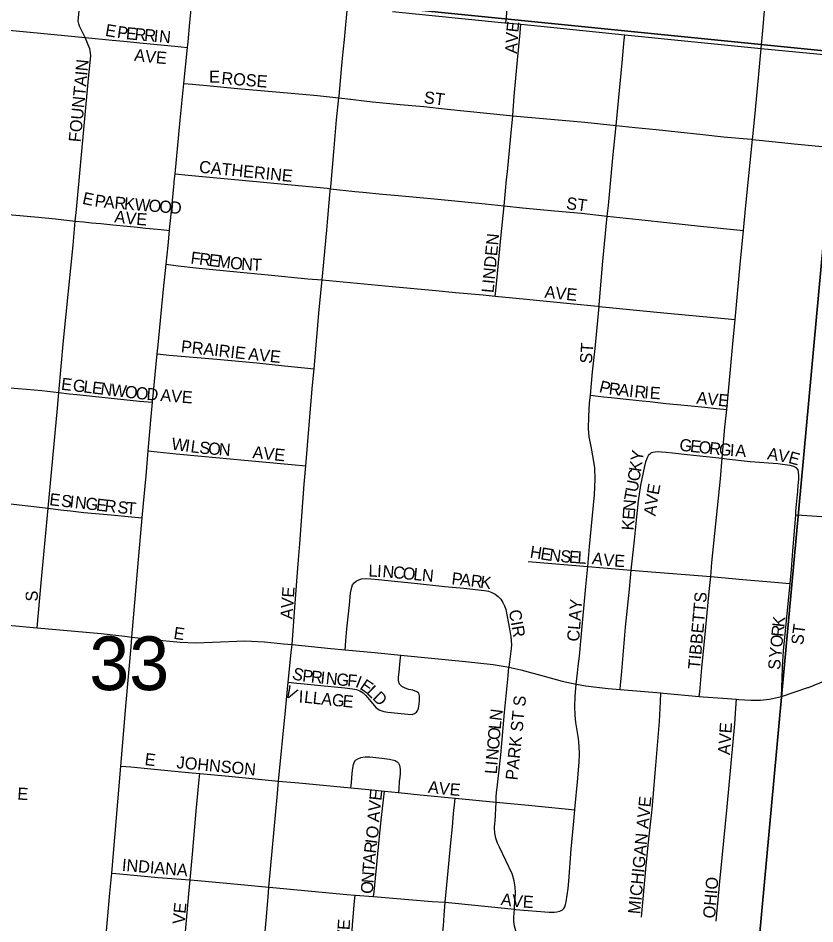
# Model space of a CAD drawing. Extents: x -209 to 4852, y 0 to 905.
# Drawn here: x 114.38 to 126.79, y 240.07 to 254.19 of the extents above; entities that cross this region are included whole.
import ezdxf

# ---------------------------------------------------------------- set-up
doc = ezdxf.new("R2010")
doc.units = 0
for name, color, linetype in [('GM_X_Airport_Location_Class_2', 7, 'Continuous'), ('GM_X_Airport_Location_Class_3', 7, 'Continuous'), ('GM_X_County_Subdivision_Text', 7, 'Continuous'), ('GM_X_Minor_River', 7, 'Continuous'), ('GM_X_Township_Road_Text', 7, 'Continuous')]:
    doc.layers.add(name, color=color, linetype=linetype)

msp = doc.modelspace()

# ---------------------------------------------------------------- linework, layer by layer
at = {"layer": 'GM_X_Airport_Location_Class_2'}
for points in [[(121.974, 254.117), (121.983, 254.211), (122.017, 254.58), (122.062, 255.136), (122.098, 255.528)], [(115.42, 253.887), (115.334, 254.063), (115.32, 254.101), (115.313, 254.142), (115.39, 254.946), (115.426, 255.314)], [(125.954, 253.718), (125.98, 253.996), (126.021, 254.491), (126.058, 254.917), (126.079, 255.176)], [(119.375, 252.947), (119.377, 252.972), (119.421, 253.451), (119.431, 253.565), (119.459, 253.856), (119.506, 254.367)], [(120.207, 254.295), (121.961, 254.118), (121.974, 254.117)], [(121.974, 254.117), (122.21, 254.095)], [(122.084, 252.669), (122.104, 252.974), (122.157, 253.535), (122.197, 253.959), (122.21, 254.095)], [(122.21, 254.095), (122.574, 254.061), (123.829, 253.932)], [(114.178, 254.009), (114.672, 253.962), (114.939, 253.934), (115.42, 253.887)], [(115.267, 251.026), (115.284, 251.206), (115.475, 253.248), (115.508, 253.604), (115.506, 253.649), (115.495, 253.711), (115.42, 253.887)], [(115.42, 253.887), (115.839, 253.847), (116.021, 253.829), (116.327, 253.799), (116.819, 253.752), (117.015, 253.734)], [(123.696, 252.514), (123.745, 253.063), (123.788, 253.495), (123.821, 253.851), (123.829, 253.932)], [(123.829, 253.932), (124.965, 253.815), (125.954, 253.718)], [(125.818, 252.299), (125.827, 252.393), (125.865, 252.763), (125.917, 253.318), (125.954, 253.718)], [(125.954, 253.718), (127.201, 253.595)], [(116.958, 253.173), (117.09, 253.161), (117.316, 253.139), (117.792, 253.094), (118.574, 253.024), (119.039, 252.983), (119.375, 252.947)], [(119.244, 251.531), (119.247, 251.557), (119.251, 251.618), (119.293, 252.108), (119.339, 252.605), (119.375, 252.947)], [(119.375, 252.947), (119.469, 252.936), (119.899, 252.885), (120.329, 252.844), (120.698, 252.81), (121.068, 252.772), (121.679, 252.706), (122.039, 252.673), (122.084, 252.669)], [(121.947, 251.266), (121.969, 251.496), (121.987, 251.675), (122, 251.796), (122.055, 252.35), (122.084, 252.669)], [(122.084, 252.669), (123.206, 252.567), (123.696, 252.514)], [(123.555, 251.101), (123.575, 251.268), (123.644, 252.012), (123.696, 252.514)], [(123.696, 252.514), (123.988, 252.486), (124.317, 252.456), (124.653, 252.42), (125.042, 252.375), (125.364, 252.342), (125.797, 252.302), (125.818, 252.299)], [(125.676, 250.881), (125.71, 251.217), (125.818, 252.299)], [(125.818, 252.299), (126.178, 252.261), (126.468, 252.231), (126.852, 252.193), (127.084, 252.171)], [(116.821, 251.763), (117.026, 251.743), (118.032, 251.649), (118.634, 251.59), (119.191, 251.537), (119.244, 251.531)], [(119.112, 250.109), (119.184, 250.886), (119.201, 251.071), (119.222, 251.316), (119.234, 251.437), (119.24, 251.497), (119.244, 251.531)], [(119.244, 251.531), (119.622, 251.489), (119.746, 251.475), (120.055, 251.447), (120.24, 251.431), (120.862, 251.372), (121.651, 251.297), (121.947, 251.266)], [(121.809, 249.857), (121.817, 249.942), (121.844, 250.21), (121.899, 250.762), (121.947, 251.266)], [(121.947, 251.266), (122.237, 251.235), (122.731, 251.188), (123.156, 251.149), (123.555, 251.101)], [(113.901, 251.155), (114.285, 251.121), (114.696, 251.085), (114.958, 251.059), (115.267, 251.026)], [(123.429, 249.696), (123.431, 249.719), (123.485, 250.402), (123.555, 251.101)], [(123.555, 251.101), (124.046, 251.049), (124.529, 250.998), (125.006, 250.948), (125.676, 250.881)], [(115.01, 248.353), (115.083, 249.166), (115.232, 250.649), (115.267, 251.026)], [(115.267, 251.026), (115.397, 251.013), (115.518, 251.001), (115.664, 250.986), (115.854, 250.968), (116.077, 250.946), (116.237, 250.93), (116.363, 250.917), (116.484, 250.905), (116.604, 250.893), (116.736, 250.88)], [(125.548, 249.492), (125.626, 250.35), (125.676, 250.881)], [(116.682, 250.352), (116.871, 250.33), (117.145, 250.299), (117.836, 250.232), (118.274, 250.186), (118.888, 250.127), (119.112, 250.109)], [(118.989, 248.722), (119.069, 249.648), (119.112, 250.109)], [(119.112, 250.109), (120.203, 250.004), (120.883, 249.942), (121.19, 249.912), (121.62, 249.876), (121.809, 249.857)], [(121.809, 249.857), (122.297, 249.807), (122.975, 249.741), (123.406, 249.699), (123.429, 249.696)], [(123.294, 248.311), (123.327, 248.675), (123.367, 249.038), (123.429, 249.696)], [(123.429, 249.696), (123.96, 249.645), (124.33, 249.606), (125.38, 249.507), (125.548, 249.492)], [(125.416, 248.09), (125.513, 249.111), (125.548, 249.492)], [(116.543, 248.956), (116.731, 248.938), (117.164, 248.898), (117.473, 248.873), (118.093, 248.814), (118.529, 248.769), (118.838, 248.739), (118.989, 248.722)], [(118.858, 247.21), (118.932, 248.1), (118.963, 248.469), (118.989, 248.722)], [(113.639, 248.484), (113.926, 248.457), (114.248, 248.428), (114.509, 248.405), (114.744, 248.384), (115.01, 248.353)], [(114.842, 246.549), (114.988, 248.112), (115.01, 248.353)], [(115.01, 248.353), (115.17, 248.334), (115.292, 248.323), (116.025, 248.243), (116.27, 248.22), (116.472, 248.202)], [(123.252, 245.641), (123.28, 245.951), (123.356, 246.756), (123.368, 247.002), (123.359, 247.177), (123.34, 247.307), (123.306, 247.514), (123.274, 247.665), (123.261, 247.793), (123.266, 247.979), (123.279, 248.194), (123.294, 248.311)], [(123.294, 248.311), (123.412, 248.297), (123.494, 248.288), (123.616, 248.275), (123.757, 248.26), (123.902, 248.245), (124.101, 248.223), (124.218, 248.211), (124.466, 248.184), (124.648, 248.166), (125.076, 248.125), (125.259, 248.106), (125.416, 248.09)], [(125.346, 247.33), (125.389, 247.811), (125.416, 248.09)], [(116.405, 247.443), (116.541, 247.428), (116.839, 247.397), (117.233, 247.36), (117.901, 247.297), (118.637, 247.23), (118.858, 247.21)], [(123.93, 245.583), (123.951, 245.818), (123.977, 246.052), (124.015, 246.416), (124.043, 246.663), (124.08, 246.909), (124.142, 247.204), (124.157, 247.273), (124.176, 247.331), (124.197, 247.37), (124.215, 247.391), (124.227, 247.403)], [(124.227, 247.403), (124.246, 247.418), (124.265, 247.426), (124.302, 247.431), (124.358, 247.436), (124.401, 247.431), (124.473, 247.426), (124.573, 247.412), (124.802, 247.386), (125.095, 247.355), (125.346, 247.33)], [(125.168, 245.483), (125.186, 245.706), (125.318, 247.006), (125.346, 247.33)], [(125.346, 247.33), (125.414, 247.322), (125.782, 247.28), (126.214, 247.245), (126.397, 247.221), (126.456, 247.205), (126.506, 247.179)], [(118.645, 244.424), (118.688, 245.002), (118.739, 245.684), (118.764, 245.993), (118.834, 246.923), (118.858, 247.21)], [(126.491, 246.447), (126.495, 246.505), (126.525, 246.816), (126.531, 246.905), (126.538, 247.002), (126.54, 247.064), (126.536, 247.114), (126.527, 247.146), (126.506, 247.179)], [(113.483, 246.697), (113.59, 246.688), (114.169, 246.628), (114.842, 246.549)], [(114.671, 244.686), (114.737, 245.388), (114.842, 246.549)], [(114.842, 246.549), (115.038, 246.527), (115.19, 246.509), (115.398, 246.485), (115.824, 246.446), (116.145, 246.416), (116.311, 246.401)], [(126.491, 246.447), (126.585, 246.44), (126.897, 246.42), (127.03, 246.412), (127.137, 246.41), (127.216, 246.417), (127.273, 246.427), (127.333, 246.442), (127.384, 246.469), (127.441, 246.507), (127.513, 246.569), (127.573, 246.624)], [(126.403, 245.376), (126.423, 245.594), (126.447, 245.883), (126.478, 246.256), (126.491, 246.447)], [(122.322, 245.721), (122.754, 245.681), (123.252, 245.641)], [(123.073, 243.807), (123.092, 243.986), (123.101, 244.088), (123.12, 244.245), (123.148, 244.532), (123.223, 245.332), (123.252, 245.641)], [(123.252, 245.641), (123.498, 245.621), (123.93, 245.583)], [(123.755, 243.725), (123.762, 243.795), (123.776, 243.947), (123.79, 244.133), (123.841, 244.695), (123.901, 245.289), (123.918, 245.463), (123.93, 245.583)], [(123.93, 245.583), (124.116, 245.568), (125.168, 245.483)], [(119.47, 244.344), (119.483, 244.481), (119.5, 244.672), (119.538, 245.044), (119.557, 245.224), (119.565, 245.274), (119.573, 245.318), (119.587, 245.356), (119.612, 245.386), (119.644, 245.411), (119.683, 245.433), (119.724, 245.447), (119.782, 245.452), (119.872, 245.449), (119.99, 245.438), (120.24, 245.411), (120.552, 245.381), (121.027, 245.328), (121.318, 245.301), (121.644, 245.268), (121.703, 245.257), (121.759, 245.238), (121.811, 245.21), (121.858, 245.175), (121.897, 245.131), (121.93, 245.081), (121.956, 245.028), (121.975, 244.971), (122.033, 244.668), (122.053, 244.546), (122.062, 244.425), (122.06, 244.364), (122.023, 244.071)], [(124.988, 243.613), (124.995, 243.686), (125.031, 244.062), (125.071, 244.47), (125.144, 245.25), (125.168, 245.483)], [(125.168, 245.483), (125.665, 245.441), (126.041, 245.41), (126.223, 245.394), (126.339, 245.38), (126.403, 245.376)], [(126.271, 243.615), (126.279, 243.895), (126.285, 244.077), (126.302, 244.325), (126.403, 245.376)], [(113.312, 244.811), (114.671, 244.686)], [(114.671, 244.686), (115.67, 244.597), (116.041, 244.556), (116.149, 244.542)], [(116.149, 244.542), (116.471, 244.502), (116.9, 244.464), (117.145, 244.451), (117.405, 244.461), (117.911, 244.483), (118.215, 244.467), (118.511, 244.438), (118.645, 244.424)], [(126.681, 243.755), (126.688, 243.757), (127.044, 243.898), (127.485, 244.1), (127.657, 244.173), (127.833, 244.238), (128.013, 244.292), (128.255, 244.351), (128.439, 244.386), (128.625, 244.413), (128.811, 244.429), (128.998, 244.434), (129.248, 244.428), (129.541, 244.408)], [(118.584, 243.838), (118.632, 244.303), (118.645, 244.424)], [(118.645, 244.424), (119.25, 244.364), (119.47, 244.344)], [(119.47, 244.344), (119.929, 244.301), (120.338, 244.26)], [(118.584, 243.838), (118.719, 243.824), (118.781, 243.817), (119.092, 243.785), (119.465, 243.749), (119.588, 243.735), (119.646, 243.722), (119.701, 243.701), (119.752, 243.67), (119.796, 243.631), (119.874, 243.536), (119.956, 243.438), (120.011, 243.399), (120.075, 243.379), (120.138, 243.369), (120.45, 243.337), (120.515, 243.336), (120.551, 243.348), (120.582, 243.368), (120.604, 243.401), (120.613, 243.432), (120.623, 243.496), (120.629, 243.558), (120.631, 243.625), (120.617, 243.664), (120.59, 243.688), (120.524, 243.713), (120.463, 243.722), (120.408, 243.742), (120.355, 243.77), (120.319, 243.807), (120.302, 243.857), (120.303, 243.917), (120.312, 243.992), (120.329, 244.17), (120.338, 244.26)], [(120.338, 244.26), (121.346, 244.161), (121.779, 244.114), (121.966, 244.084), (122.023, 244.071)], [(121.824, 241.966), (121.825, 242.049), (121.831, 242.119), (121.841, 242.193), (121.895, 242.703), (121.956, 243.364), (122.01, 243.939), (122.023, 244.071)], [(122.023, 244.071), (122.211, 244.03), (122.572, 243.93), (122.851, 243.852), (123.073, 243.807)], [(118.435, 242.297), (118.541, 243.396), (118.584, 243.838)], [(123.051, 241.85), (123.057, 241.912), (123.091, 242.283), (123.117, 242.592), (123.123, 242.715), (123.119, 242.838), (123.105, 242.96), (123.065, 243.207), (123.054, 243.326), (123.052, 243.459), (123.056, 243.617), (123.073, 243.807)], [(123.073, 243.807), (123.221, 243.783), (123.344, 243.764), (123.571, 243.741), (123.755, 243.725)], [(123.755, 243.725), (124.392, 243.671)], [(126.271, 243.615), (126.681, 243.755)], [(124.091, 240.177), (124.155, 240.924), (124.194, 241.297), (124.254, 241.856), (124.311, 242.541), (124.368, 243.226), (124.384, 243.538), (124.392, 243.671)], [(124.392, 243.671), (124.432, 243.667), (124.988, 243.613)], [(124.988, 243.613), (125.047, 243.607), (125.355, 243.589), (125.568, 243.571)], [(125.568, 243.571), (125.607, 243.568), (125.791, 243.555), (125.876, 243.555), (125.945, 243.557), (126.081, 243.573), (126.271, 243.615)], [(125.25, 240.114), (125.308, 240.728), (125.345, 241.097), (125.425, 241.895), (125.486, 242.571), (125.542, 243.186), (125.558, 243.433), (125.568, 243.571)], [(119.562, 242.189), (119.569, 242.267), (119.581, 242.421), (119.591, 242.495), (119.601, 242.552), (119.61, 242.586), (119.634, 242.62), (119.667, 242.644), (119.716, 242.665), (119.783, 242.673), (119.854, 242.672), (120.041, 242.655), (120.164, 242.636), (120.25, 242.617), (120.283, 242.598), (120.304, 242.576), (120.317, 242.543), (120.323, 242.512), (120.326, 242.476), (120.327, 242.414), (120.321, 242.358), (120.315, 242.287), (120.306, 242.176), (120.301, 242.116)], [(115.976, 242.531), (116.131, 242.516), (116.548, 242.476), (117.029, 242.432), (117.208, 242.416)], [(117.056, 240.755), (117.091, 241.158), (117.15, 241.826), (117.194, 242.27), (117.208, 242.416)], [(117.208, 242.416), (117.661, 242.375), (118.435, 242.297)], [(118.285, 240.643), (118.415, 242.1), (118.435, 242.297)], [(118.435, 242.297), (118.748, 242.267), (119.562, 242.189)], [(119.562, 242.189), (119.842, 242.163), (120.082, 242.138)], [(119.915, 240.496), (119.921, 240.562), (119.979, 241.162), (120.028, 241.638), (120.067, 242.003), (120.082, 242.138)], [(120.082, 242.138), (120.301, 242.116)], [(120.301, 242.116), (120.642, 242.082), (121.187, 242.03)], [(121.029, 240.406), (121.067, 240.79), (121.12, 241.335), (121.144, 241.584), (121.161, 241.792), (121.181, 241.974), (121.187, 242.03)], [(121.187, 242.03), (121.453, 242.005), (121.824, 241.966)], [(122.109, 240.298), (122.117, 240.452), (122.118, 240.458), (122.123, 240.553), (122.118, 240.648), (122.103, 240.743), (122.078, 240.835), (122.072, 240.851), (121.875, 241.264), (121.845, 241.328), (121.821, 241.405), (121.805, 241.484), (121.8, 241.565), (121.805, 241.646), (121.808, 241.667), (121.824, 241.966)], [(121.824, 241.966), (122.328, 241.92), (122.898, 241.863), (123.051, 241.85)], [(122.859, 240.289), (122.88, 240.311), (122.893, 240.338), (122.906, 240.371), (122.913, 240.412), (122.931, 240.515), (122.944, 240.622), (122.956, 240.736), (122.994, 241.233), (123.028, 241.614), (123.051, 241.85)], [(115.834, 240.862), (115.96, 240.85), (116.559, 240.795), (117.056, 240.755)], [(116.868, 238.6), (116.877, 238.715), (116.929, 239.305), (116.995, 240.065), (117.036, 240.54), (117.056, 240.755)], [(117.056, 240.755), (117.176, 240.745), (117.792, 240.687), (118.285, 240.643)], [(118.095, 238.496), (118.172, 239.382), (118.241, 240.123), (118.277, 240.556), (118.285, 240.643)], [(118.285, 240.643), (118.347, 240.637), (119.5, 240.53), (119.627, 240.52)], [(119.439, 238.377), (119.519, 239.249), (119.553, 239.62), (119.59, 240.115), (119.618, 240.426), (119.627, 240.52)], [(119.627, 240.52), (119.915, 240.496)], [(119.915, 240.496), (120.458, 240.452), (120.827, 240.42), (121.029, 240.406)], [(120.785, 238.256), (120.791, 238.41), (120.8, 238.544), (120.81, 238.692), (120.827, 238.82), (120.903, 239.273), (120.945, 239.522), (120.962, 239.631), (120.977, 239.761), (120.989, 239.895), (121.003, 240.037), (121.015, 240.204), (121.029, 240.406)], [(121.029, 240.406), (122.109, 240.298)], [(122.092, 238.161), (122.105, 238.309), (122.222, 239.566), (122.224, 239.622), (122.219, 239.701), (122.204, 239.778), (122.179, 239.852), (122.167, 239.878), (122.16, 239.892), (122.13, 239.962), (122.11, 240.035), (122.1, 240.109), (122.099, 240.173), (122.109, 240.298)], [(122.109, 240.298), (122.128, 240.296), (122.651, 240.254), (122.729, 240.253), (122.772, 240.259), (122.816, 240.267), (122.859, 240.289)]]:
    msp.add_lwpolyline(points, dxfattribs=at)
at = {"layer": 'GM_X_County_Subdivision_Text'}
for points in [[(116.81, 251.645), (116.821, 251.763), (116.899, 252.6), (116.958, 253.173), (117.015, 253.734), (117.024, 253.82), (117.05, 254.122), (117.098, 254.596)], [(116.196, 245.082), (116.244, 245.63), (116.311, 246.401), (116.331, 246.621), (116.373, 247.054), (116.405, 247.443), (116.445, 247.922), (116.472, 248.202), (116.543, 248.956), (116.557, 249.098), (116.643, 249.964), (116.682, 250.352), (116.712, 250.644), (116.736, 250.88), (116.737, 250.89), (116.761, 251.132), (116.808, 251.619), (116.81, 251.645)], [(115.221, 234.037), (115.326, 235.036), (115.367, 235.531), (115.42, 236.151), (115.441, 236.39), (115.453, 236.53), (115.549, 237.638), (115.61, 238.291), (115.624, 238.443), (115.646, 238.707), (115.713, 239.496), (115.807, 240.549), (115.834, 240.862), (115.976, 242.531), (116.061, 243.523), (116.135, 244.391), (116.149, 244.542), (116.196, 245.082)]]:
    msp.add_lwpolyline(points, dxfattribs=at)
at = {"layer": 'GM_X_Minor_River'}
for points in [[(108.909, 275.428), (129.104, 273.545), (127.195, 253.652), (106.979, 255.688)], [(106.979, 255.688), (127.195, 253.652), (125.307, 233.161), (105.036, 235.054)], [(147.511, 251.706), (145.448, 231.165), (125.307, 233.161), (127.195, 253.652)]]:
    msp.add_lwpolyline(points, close=True, dxfattribs=at)

# ---------------------------------------------------------------- texts
at = {"layer": 'GM_X_Airport_Location_Class_3'}
for s, height, rotation, p in [('E', 0.189, 350.614, (115.724, 253.915)), ('P', 0.189, 351.6741, (115.909, 253.884)), ('E', 0.189, 354.0963, (116.049, 253.864)), ('R', 0.189, 354.667, (116.184, 253.85)), ('E', 0.189, 83.7307, (122.168, 253.961)), ('R', 0.189, 354.6856, (116.334, 253.836)), ('I', 0.189, 354.6809, (116.483, 253.822)), ('N', 0.189, 354.6882, (116.566, 253.814)), ('V', 0.189, 86.8074, (122.159, 253.797)), ('A', 0.189, 86.8511, (122.15, 253.631)), ('A', 0.189, 352.978, (116.178, 253.526)), ('V', 0.189, 354.4964, (116.349, 253.505)), ('E', 0.189, 354.777, (116.516, 253.488)), ('FOUNTAIN', 0.1894, 84.3693, (115.35, 252.25)), ('E', 0.189, 0, (117.352, 253.182)), ('ROSE', 0.1894, 355.2359, (117.538, 253.165)), ('ST', 0.1894, 352.8716, (120.69, 252.865)), ('CATHERINE', 0.1894, 354.2179, (117.189, 251.782)), ('E', 0.189, 347.6401, (115.367, 251.298)), ('P', 0.189, 351.463, (115.56, 251.257)), ('A', 0.189, 355.3531, (115.706, 251.235)), ('R', 0.189, 355.2464, (115.872, 251.222)), ('K', 0.189, 355.2291, (116.021, 251.209)), ('W', 0.189, 355.2364, (116.187, 251.195)), ('O', 0.189, 355.2291, (116.403, 251.178)), ('O', 0.189, 355.2407, (116.569, 251.164)), ('ST', 0.1894, 352.4092, (122.907, 251.215)), ('D', 0.189, 355.24, (116.735, 251.15)), ('A', 0.189, 352.6148, (115.87, 251.008)), ('V', 0.189, 354.101, (116.041, 250.986)), ('E', 0.189, 355.6711, (116.212, 250.968)), ('LINDEN', 0.1894, 84.5107, (121.783, 249.9)), ('F', 0.189, 352.753, (117.056, 250.365)), ('R', 0.189, 352.7633, (117.189, 250.348)), ('E', 0.189, 352.753, (117.337, 250.329)), ('M', 0.189, 352.7569, (117.47, 250.312)), ('O', 0.189, 353.3671, (117.67, 250.287)), ('N', 0.189, 356.4744, (117.847, 250.267)), ('T', 0.189, 357.1455, (118.016, 250.256)), ('AVE', 0.1894, 354.0932, (122.572, 249.832)), ('PRAIRIE', 0.1894, 353.6591, (116.906, 248.982)), ('ST', 0.1894, 86.1879, (123.316, 248.799)), ('AVE', 0.1894, 354.0932, (117.955, 248.865)), ('E', 0.189, 353.0715, (115.039, 248.398)), ('G', 0.189, 353.0648, (115.221, 248.376)), ('L', 0.189, 353.0684, (115.387, 248.356)), ('E', 0.189, 353.0715, (115.519, 248.34)), ('P', 0.189, 346.1758, (123.417, 248.362)), ('N', 0.189, 353.0736, (115.652, 248.324)), ('W', 0.189, 353.0731, (115.817, 248.304)), ('O', 0.189, 353.0736, (116.032, 248.278)), ('O', 0.189, 354.3324, (116.202, 248.257)), ('D', 0.189, 355.3028, (116.371, 248.24)), ('A', 0.189, 355.3398, (116.588, 248.223)), ('V', 0.189, 355.3289, (116.754, 248.209)), ('E', 0.189, 355.3418, (116.92, 248.195)), ('R', 0.189, 353.0991, (123.571, 248.326)), ('A', 0.189, 353.7004, (123.722, 248.308)), ('I', 0.189, 353.6936, (123.888, 248.289)), ('R', 0.189, 354.2425, (123.972, 248.28)), ('I', 0.189, 355.6525, (124.127, 248.265)), ('E', 0.189, 356.1331, (124.212, 248.258)), ('AVE', 0.1894, 354.0953, (124.939, 248.182)), ('W', 0.189, 352.1909, (116.757, 247.465)), ('I', 0.189, 352.1758, (116.971, 247.435)), ('L', 0.189, 352.3223, (117.055, 247.424)), ('S', 0.189, 354.1927, (117.193, 247.405)), ('O', 0.189, 355.5448, (117.331, 247.391)), ('N', 0.189, 355.607, (117.497, 247.378)), ('G', 0.189, 353.6827, (124.672, 247.448)), ('E', 0.189, 353.6749, (124.838, 247.43)), ('O', 0.189, 353.6779, (124.971, 247.415)), ('R', 0.189, 353.6867, (125.136, 247.397)), ('G', 0.189, 354.5189, (125.288, 247.38)), ('I', 0.189, 356.3504, (125.461, 247.364)), ('A', 0.189, 356.767, (125.546, 247.358)), ('AVE', 0.1894, 354.0932, (118.022, 247.332)), ('Y', 0.189, 81.3784, (124.104, 247.273)), ('A', 0.189, 350.1712, (126.04, 247.315)), ('V', 0.189, 350.1712, (126.204, 247.286)), ('E', 0.189, 344.8371, (126.364, 247.259)), ('K', 0.189, 81.3977, (124.079, 247.109)), ('C', 0.189, 81.1093, (124.055, 246.959)), ('U', 0.189, 79.5603, (124.024, 246.79)), ('T', 0.189, 80.1986, (124.002, 246.659)), ('E', 0.189, 80.0055, (124.355, 246.749)), ('E', 0.189, 353.4849, (114.856, 246.598)), ('S', 0.189, 353.471, (115.038, 246.577)), ('I', 0.189, 353.4766, (115.17, 246.562)), ('N', 0.189, 353.4741, (115.253, 246.553)), ('G', 0.189, 353.4863, (115.419, 246.534)), ('E', 0.189, 353.4849, (115.584, 246.515)), ('R', 0.189, 353.4895, (115.717, 246.5)), ('V', 0.189, 81.3784, (124.33, 246.585)), ('S', 0.189, 353.4857, (115.916, 246.477)), ('T', 0.189, 355.1453, (116.054, 246.462)), ('N', 0.189, 85.5585, (123.989, 246.498)), ('A', 0.189, 81.5546, (124.306, 246.42)), ('E', 0.189, 85.5699, (123.979, 246.365)), ('K', 0.189, 85.5803, (123.966, 246.199)), ('H', 0.189, 350.9796, (122.341, 245.781)), ('E', 0.189, 350.9667, (122.505, 245.755)), ('N', 0.189, 352.6608, (122.643, 245.733)), ('S', 0.189, 355.6711, (122.819, 245.711)), ('E', 0.189, 355.9066, (122.953, 245.701)), ('L', 0.189, 355.9118, (123.086, 245.691)), ('A', 0.189, 351.1915, (123.308, 245.681)), ('V', 0.189, 355.2857, (123.488, 245.654)), ('E', 0.189, 356.7915, (123.659, 245.64)), ('L', 0.189, 359.0301, (119.834, 245.482)), ('I', 0.189, 357.1354, (119.966, 245.48)), ('N', 0.189, 354.7917, (120.047, 245.476)), ('C', 0.189, 354.6132, (120.213, 245.461)), ('O', 0.189, 354.6088, (120.362, 245.446)), ('L', 0.189, 354.6102, (120.528, 245.431)), ('N', 0.189, 354.6047, (120.661, 245.418)), ('P', 0.189, 353.3596, (121.122, 245.365)), ('A', 0.189, 353.362, (121.255, 245.35)), ('R', 0.189, 353.3694, (121.42, 245.33)), ('K', 0.189, 351.8421, (121.568, 245.313)), ('AVE', 0.1894, 86.0571, (118.65, 244.815)), ('S', 0.189, 90, (114.683, 245.096)), ('CLAY', 0.1894, 85.4828, (123.116, 244.466)), ('TIBBETTS', 0.1894, 84.8044, (125, 244.032)), ('CIR', 0.1894, 279.8694, (122.02, 244.953)), ('K', 0.189, 84.0621, (126.313, 244.688)), ('R', 0.189, 84.0393, (126.297, 244.539)), ('ST', 0.1894, 82.8657, (126.606, 244.41)), ('E', 0.189, 351.8743, (116.79, 244.515)), ('O', 0.189, 84.0448, (126.28, 244.373)), ('Y', 0.189, 84.1546, (126.263, 244.207)), ('S', 0.189, 86.2268, (126.249, 244.026)), ('S', 0.189, 342.6492, (118.631, 243.896)), ('P', 0.189, 353.7018, (118.797, 243.849)), ('R', 0.189, 354.0459, (118.931, 243.834)), ('I', 0.189, 354.1357, (119.08, 243.818)), ('N', 0.189, 354.1328, (119.163, 243.81)), ('G', 0.189, 354.122, (119.329, 243.793)), ('F', 0.189, 355.3861, (119.499, 243.775)), ('I', 0.189, 338.4259, (119.618, 243.768)), ('E', 0.189, 325.7644, (119.686, 243.742)), ('V', 0.189, 329.9434, (118.507, 243.633)), ('L', 0.189, 315.937, (119.789, 243.673)), ('I', 0.189, 357.2547, (118.745, 243.522)), ('L', 0.189, 353.5256, (118.825, 243.519)), ('L', 0.189, 354.0012, (118.959, 243.503)), ('A', 0.189, 354.0389, (119.092, 243.489)), ('G', 0.189, 354.0561, (119.258, 243.472)), ('E', 0.189, 354.1535, (119.424, 243.455)), ('D', 0.189, 315.955, (119.885, 243.58)), ('PARK ST S', 0.1894, 84.1232, (122.157, 242.303)), ('N', 0.189, 82.9441, (121.906, 243.228)), ('L', 0.189, 84.9416, (121.895, 243.096)), ('AVE', 0.1894, 86.0494, (125.466, 242.699)), ('O', 0.189, 84.9307, (121.88, 242.93)), ('C', 0.189, 84.9242, (121.867, 242.781)), ('E', 0.189, 352.8783, (116.34, 242.548)), ('N', 0.189, 84.9248, (121.852, 242.615)), ('JOHNSON', 0.1894, 354.5576, (116.839, 242.498)), ('I', 0.189, 84.9223, (121.845, 242.532)), ('L', 0.189, 84.9391, (121.833, 242.399)), ('E', 0.189, 356.4186, (114.36, 242.009)), ('A', 0.189, 353.5826, (120.756, 242.115)), ('V', 0.189, 353.5826, (120.922, 242.096)), ('E', 0.189, 355.3366, (121.094, 242.077)), ('AVE', 0.1894, 84.0909, (120, 241.649)), ('MICHIGAN AVE', 0.18939, 84.4548, (124.066, 240.216)), ('O', 0.189, 82.879, (119.978, 241.393)), ('R', 0.189, 83.4037, (119.951, 241.162)), ('I', 0.189, 82.8994, (119.968, 241.31)), ('INDIANA', 0.1894, 355.157, (115.988, 240.898)), ('A', 0.189, 85.0984, (119.936, 240.997)), ('T', 0.189, 85.4869, (119.926, 240.865)), ('N', 0.189, 85.4487, (119.913, 240.698)), ('OHIO', 0.1894, 85.0974, (125.233, 240.149)), ('O', 0.189, 85.4705, (119.9, 240.532)), ('A', 0.189, 352.5036, (121.89, 240.365)), ('V', 0.189, 354.3893, (122.062, 240.342)), ('E', 0.189, 356.1136, (122.234, 240.326)), ('E', 0.189, 84.0053, (116.983, 240.224)), ('V', 0.189, 85.1202, (116.969, 240.059)), ('AVE', 0.1894, 86.0569, (119.516, 239.632))]:
    msp.add_text(s, height=height, rotation=rotation, dxfattribs=at).set_placement(p)
at = {"layer": 'GM_X_Township_Road_Text'}
msp.add_text('33', height=0.8371, rotation=0, dxfattribs=at).set_placement((115.485, 243.714))

doc.saveas('drawing.dxf')
